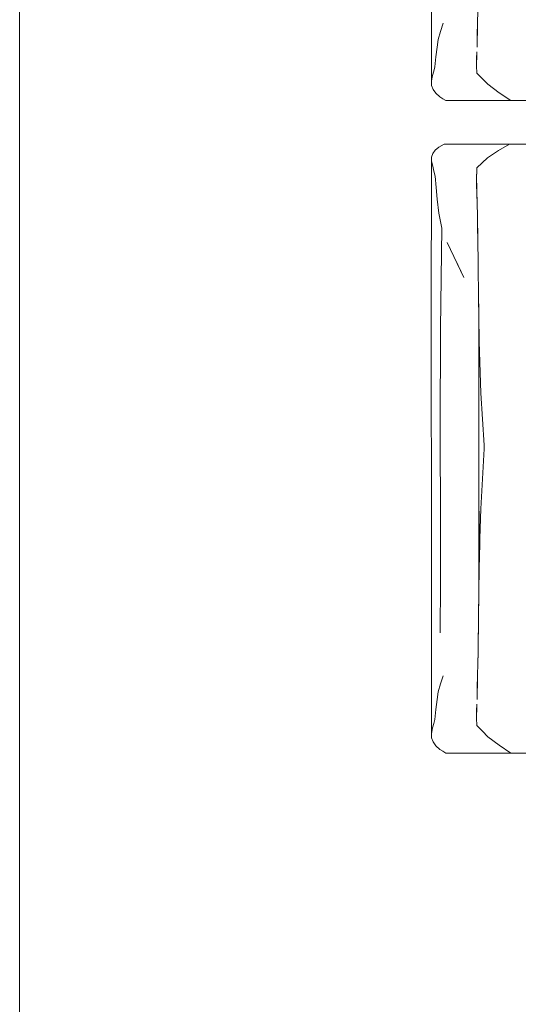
# Model space of a CAD drawing. Header units: millimetres. Extents: x 321 to 585, y -277 to 9.
# Tile 1035 of 1056: x 360.849 to 361.767, y -13.938 to -12.127. Entities that reach past the tile are written whole.
import ezdxf

# ---------------------------------------------------------------- set-up
doc = ezdxf.new("R2010")
doc.units = ezdxf.units.MM
doc.header["$MEASUREMENT"] = 0
doc.layers.add('IFC-Elemento de mobília-Contorno', color=152, linetype='Continuous', lineweight=5)
doc.layers.add('IFC-Laje-Contorno', color=134, linetype='Continuous', lineweight=5)

msp = doc.modelspace()

# ---------------------------------------------------------------- linework, layer by layer
at = {"layer": 'IFC-Elemento de mobília-Contorno', "color": 7, "lineweight": 5}
for p, q in [((361.6069, -11.9048), (361.607, -12.2394)), ((361.6921, -12.1327), (361.6925, -12.1109)), ((361.6197, -12.1631), (361.6235, -12.1484)), ((361.6235, -12.1484), (361.6285, -12.1335)), ((361.6913, -12.1651), (361.6918, -12.148)), ((361.6915, -12.155), (361.6921, -12.1327)), ((361.6918, -12.148), (361.692, -12.138)), ((361.6174, -12.1772), (361.6197, -12.1631)), ((361.6909, -12.1772), (361.6915, -12.155)), ((361.6153, -12.1954), (361.6174, -12.1772)), ((361.6902, -12.1987), (361.6906, -12.1857)), ((361.6133, -12.2136), (361.6153, -12.1954)), ((361.6897, -12.2091), (361.6903, -12.1932)), ((361.6897, -12.2116), (361.6902, -12.1987)), ((361.6903, -12.1932), (361.6904, -12.1901)), ((361.6091, -12.2293), (361.6112, -12.2214)), ((361.6112, -12.2214), (361.6133, -12.2136)), ((361.6897, -12.2091), (361.6898, -12.2097)), ((361.6897, -12.2116), (361.6908, -12.225)), ((361.607, -12.2394), (361.6091, -12.2293)), ((361.607, -12.2394), (361.6073, -12.2476)), ((361.6908, -12.225), (361.7009, -12.2353)), ((361.7009, -12.2353), (361.711, -12.2455)), ((361.6073, -12.2476), (361.6101, -12.255)), ((361.6101, -12.255), (361.615, -12.2621)), ((361.711, -12.2455), (361.732, -12.2612)), ((361.615, -12.2621), (361.6227, -12.2689)), ((361.6227, -12.2689), (361.628, -12.2722)), ((361.628, -12.2722), (361.6333, -12.2755)), ((361.6333, -12.2755), (361.753, -12.2755)), ((361.732, -12.2612), (361.753, -12.2755)), ((361.753, -12.2755), (361.8354, -12.2755)), ((361.6093, -12.3728), (361.6137, -12.3668)), ((361.6137, -12.3668), (361.6205, -12.361)), ((361.6205, -12.361), (361.6302, -12.3555)), ((361.6302, -12.3555), (361.7505, -12.3555)), ((361.71, -12.3806), (361.7303, -12.3673)), ((361.7303, -12.3673), (361.7505, -12.3555)), ((361.7505, -12.3555), (361.8885, -12.3555)), ((361.6068, -12.6857), (361.607, -12.3794)), ((361.607, -12.3794), (361.6093, -12.3728)), ((361.607, -12.3794), (361.6072, -12.3868)), ((361.6908, -12.3991), (361.71, -12.3806)), ((361.7004, -12.3899), (361.71, -12.3806)), ((361.6072, -12.3868), (361.6096, -12.3965)), ((361.6096, -12.3965), (361.6117, -12.4057)), ((361.6903, -12.4069), (361.6908, -12.3991)), ((361.6903, -12.4071), (361.6908, -12.3991)), ((361.6908, -12.3991), (361.7004, -12.3899)), ((361.6117, -12.4057), (361.6139, -12.4148)), ((361.6139, -12.4148), (361.6156, -12.4357)), ((361.6897, -12.4147), (361.6903, -12.4069)), ((361.6897, -12.415), (361.6903, -12.4071)), ((361.6897, -12.415), (361.6904, -12.4391)), ((361.6897, -12.415), (361.6902, -12.4311)), ((361.6156, -12.4357), (361.6174, -12.4566)), ((361.6902, -12.4303), (361.6906, -12.4458)), ((361.6904, -12.437), (361.6904, -12.4391)), ((361.6904, -12.4391), (361.6907, -12.4471)), ((361.6174, -12.4566), (361.6207, -12.4827)), ((361.6906, -12.4458), (361.6911, -12.4662)), ((361.6907, -12.4471), (361.6909, -12.459)), ((361.6911, -12.4662), (361.6916, -12.4865)), ((361.6207, -12.4827), (361.6263, -12.51)), ((361.6916, -12.4865), (361.6923, -12.5327)), ((361.6916, -12.489), (361.6917, -12.4902)), ((361.6917, -12.4902), (361.6921, -12.52)), ((361.624, -12.6946), (361.6263, -12.51)), ((361.6362, -12.5365), (361.6668, -12.601)), ((361.6923, -12.5327), (361.6929, -12.5743)), ((361.6924, -12.5345), (361.6924, -12.5351)), ((361.6924, -12.5351), (361.6929, -12.571)), ((361.6515, -12.5687), (361.6668, -12.601)), ((361.6929, -12.5743), (361.6932, -12.597)), ((361.6929, -12.5748), (361.693, -12.579)), ((361.693, -12.579), (361.6933, -12.6018)), ((361.6932, -12.597), (361.6935, -12.6196)), ((361.6935, -12.6196), (361.6936, -12.6308)), ((361.6936, -12.6236), (361.6936, -12.6252)), ((361.6936, -12.6252), (361.6942, -12.6724)), ((361.6938, -12.6435), (361.6941, -12.6683)), ((361.6941, -13.1895), (361.6941, -12.6682)), ((361.6942, -12.6724), (361.6948, -12.7186)), ((361.6068, -12.6857), (361.6069, -13.1048)), ((361.6234, -12.879), (361.624, -12.6946)), ((361.6948, -12.7186), (361.6978, -12.8137)), ((361.6978, -12.8137), (361.704, -12.9096)), ((361.6234, -12.879), (361.6238, -13.055)), ((361.704, -12.9096), (361.7043, -12.9122)), ((361.704, -12.9096), (361.7041, -12.9109)), ((361.701, -12.971), (361.704, -12.9158)), ((361.704, -12.9158), (361.7043, -12.9122)), ((361.704, -12.9158), (361.7041, -12.914)), ((361.7041, -12.9109), (361.7043, -12.9122)), ((361.7041, -12.914), (361.7043, -12.9122)), ((361.6981, -13.0262), (361.701, -12.971)), ((361.6948, -13.136), (361.6948, -13.0305)), ((361.6964, -13.0811), (361.6981, -13.0262)), ((361.6238, -13.055), (361.6239, -13.1613)), ((361.6948, -13.136), (361.6961, -13.0907)), ((361.6961, -13.0907), (361.6964, -13.0811)), ((361.6069, -13.1048), (361.607, -13.4394)), ((361.6943, -13.1789), (361.6948, -13.136)), ((361.623, -13.2547), (361.6239, -13.1613)), ((361.6937, -13.2229), (361.6943, -13.1789)), ((361.6937, -13.2216), (361.6941, -13.1895)), ((361.6935, -13.242), (361.6937, -13.2216)), ((361.6937, -13.2284), (361.6937, -13.2229)), ((361.6932, -13.2656), (361.6935, -13.242)), ((361.6932, -13.265), (361.6934, -13.2503)), ((361.6929, -13.2892), (361.6932, -13.2656)), ((361.6931, -13.2728), (361.6932, -13.265)), ((361.6925, -13.3109), (361.6929, -13.2892)), ((361.6924, -13.3174), (361.6926, -13.3067)), ((361.6926, -13.3067), (361.6928, -13.295)), ((361.6921, -13.3327), (361.6925, -13.3109)), ((361.6235, -13.3484), (361.6285, -13.3335)), ((361.6915, -13.355), (361.6921, -13.3327)), ((361.6918, -13.348), (361.692, -13.338)), ((361.6174, -13.3772), (361.6197, -13.3631)), ((361.6197, -13.3631), (361.6235, -13.3484)), ((361.6909, -13.3772), (361.6915, -13.355)), ((361.6913, -13.3651), (361.6918, -13.348)), ((361.6153, -13.3954), (361.6174, -13.3772)), ((361.6133, -13.4136), (361.6153, -13.3954)), ((361.6897, -13.4091), (361.6903, -13.3932)), ((361.6897, -13.4116), (361.6902, -13.3987)), ((361.6902, -13.3987), (361.6906, -13.3857)), ((361.6903, -13.3932), (361.6904, -13.3901)), ((361.6112, -13.4214), (361.6133, -13.4136)), ((361.6897, -13.4091), (361.6898, -13.4097)), ((361.6897, -13.4116), (361.6908, -13.425)), ((361.607, -13.4394), (361.6091, -13.4293)), ((361.6091, -13.4293), (361.6112, -13.4214)), ((361.6908, -13.425), (361.7009, -13.4353)), ((361.7009, -13.4353), (361.711, -13.4455)), ((361.607, -13.4394), (361.6073, -13.4476)), ((361.6073, -13.4476), (361.6101, -13.455)), ((361.711, -13.4455), (361.732, -13.4612)), ((361.6101, -13.455), (361.615, -13.4621)), ((361.615, -13.4621), (361.6227, -13.4689)), ((361.6227, -13.4689), (361.628, -13.4722)), ((361.732, -13.4612), (361.753, -13.4755)), ((361.628, -13.4722), (361.6333, -13.4755)), ((361.6333, -13.4755), (361.753, -13.4755)), ((361.753, -13.4755), (361.8354, -13.4755))]:
    msp.add_line(p, q, dxfattribs=at)
at = {"layer": 'IFC-Laje-Contorno', "color": 7, "lineweight": 5}
for p, q in [((360.8491, -32.0604), (360.8491, -5.9098)), ((360.8491, -29.7619), (360.8491, -6.1598))]:
    msp.add_line(p, q, dxfattribs=at)

doc.saveas('drawing.dxf')
